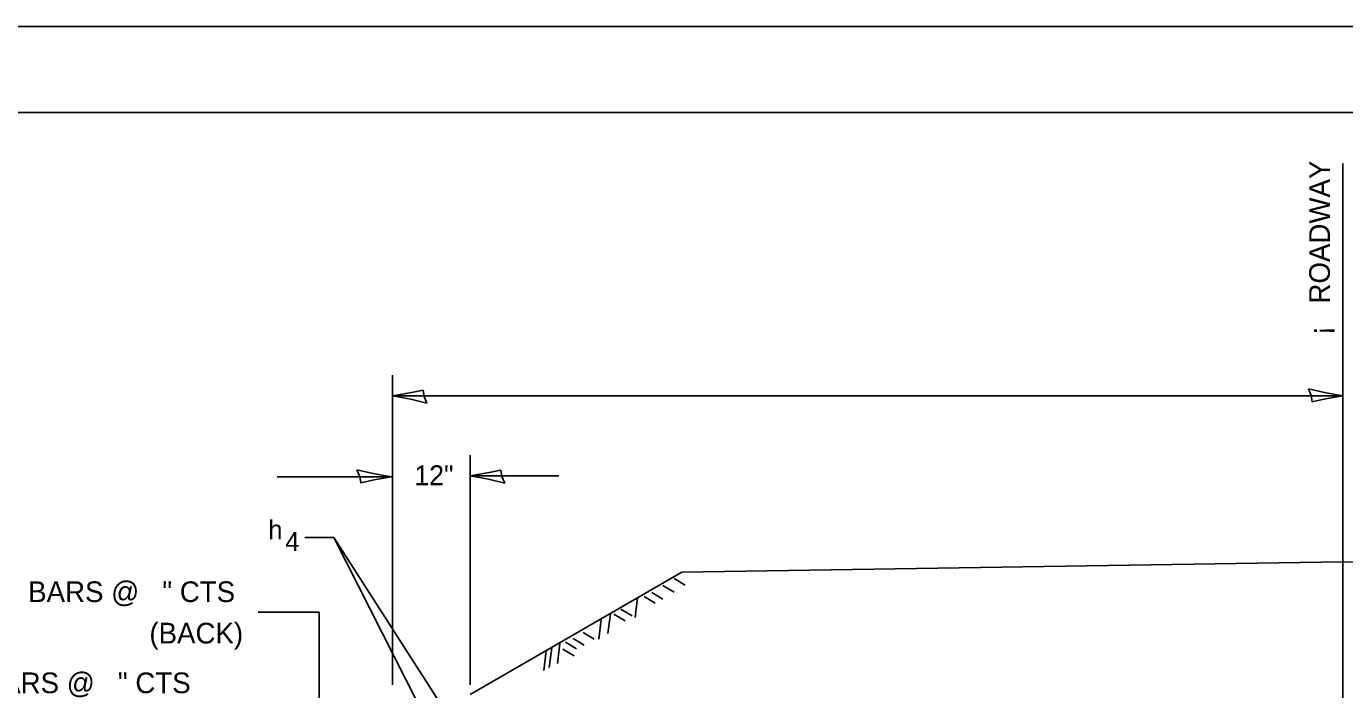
# Model space of a CAD drawing. Extents: x 2133490 to 2172050, y 2138301 to 2145980.
# Drawn here: x 2160348.5 to 2160730.9, y 2145482.2 to 2145674.5 of the extents above; entities that cross this region are included whole.
import ezdxf

# ---------------------------------------------------------------- set-up
doc = ezdxf.new("R2010")
doc.units = 0
for name, color, linetype in [('Level 40', 7, 'Continuous'), ('Level 63', 7, 'Continuous'), ('ROW_PR_Notes', 7, 'Continuous'), ('Sheets_50 Reference Boundary', 7, 'Continuous'), ('Sheets_General Details', 7, 'Continuous'), ('Sheets_Printer Plotting Border', 7, 'Continuous')]:
    doc.layers.add(name, color=color, linetype=linetype)

msp = doc.modelspace()

# ---------------------------------------------------------------- linework, layer by layer
at = {"layer": 'Level 40'}
msp.add_line((2160730.39, 2145234.05), (2160730.39, 2145634.68), dxfattribs=at)
at = {"layer": 'Level 63'}
for p, q in [((2160477.28, 2145483.55), (2160477.28, 2145550.13)), ((2160454.4, 2145543.82), (2160421.25, 2145543.82)), ((2160502.95, 2145544.13), (2160477.28, 2145544.13)), ((2160429.25, 2145526.27), (2160437.71, 2145526.27)), ((2160437.71, 2145526.27), (2160469.26, 2145477.23)), ((2160437.71, 2145526.27), (2160462.15, 2145478.01))]:
    msp.add_line(p, q, dxfattribs=at)
for points in [[(2160464.7, 2145565.22), (2160463.89, 2145567.14), (2160463.58, 2145568.98), (2160459.71, 2145568.18), (2160454.71, 2145567.31), (2160460.04, 2145566.34)], [(2160720.4, 2145569.4), (2160721.21, 2145567.48), (2160721.52, 2145565.64), (2160725.39, 2145566.45), (2160730.39, 2145567.31), (2160725.06, 2145568.28)], [(2160444.4, 2145545.92), (2160445.22, 2145543.99), (2160445.53, 2145542.15), (2160449.4, 2145542.96), (2160454.4, 2145543.82), (2160449.07, 2145544.79)], [(2160487.28, 2145542.03), (2160486.47, 2145543.96), (2160486.15, 2145545.8), (2160482.28, 2145544.99), (2160477.28, 2145544.13), (2160482.62, 2145543.16)]]:
    msp.add_lwpolyline(points, close=True, dxfattribs=at)
at = {"layer": 'ROW_PR_Notes'}
for p, q in [((2160454.71, 2145483.55), (2160454.71, 2145573.31)), ((2160454.71, 2145567.31), (2160730.39, 2145567.31)), ((2160538.64, 2145516.22), (2160730.42, 2145519.19)), ((2160939.74, 2145515.95), (2160730.37, 2145519.19)), ((2160477.28, 2145480.79), (2160538.64, 2145516.22)), ((2160536.39, 2145514.4), (2160539.61, 2145512.49)), ((2160533.17, 2145512.35), (2160536.39, 2145510.44)), ((2160525.84, 2145508.83), (2160525.11, 2145503.12)), ((2160527.75, 2145509.13), (2160530.97, 2145507.22)), ((2160529.95, 2145510.3), (2160533.17, 2145508.39)), ((2160433.41, 2145504.65), (2160415.77, 2145504.65)), ((2160433.41, 2145452.36), (2160433.41, 2145504.65)), ((2160517.93, 2145504.14), (2160517.2, 2145498.43)), ((2160518.96, 2145504), (2160522.18, 2145502.09)), ((2160521.01, 2145505.46), (2160524.23, 2145503.56)), ((2160515.3, 2145502.53), (2160514.56, 2145496.82)), ((2160503.28, 2145495.5), (2160502.55, 2145489.79)), ((2160504.9, 2145495.94), (2160508.12, 2145494.04)), ((2160507.09, 2145496.97), (2160510.32, 2145495.06)), ((2160510.02, 2145498.72), (2160513.25, 2145496.82)), ((2160499.33, 2145493.45), (2160498.6, 2145487.74)), ((2160500.94, 2145494.33), (2160500.21, 2145488.62)), ((2160504.16, 2145493.89), (2160507.39, 2145491.99))]:
    msp.add_line(p, q, dxfattribs=at)
at = {"layer": 'Sheets_50 Reference Boundary'}
msp.add_lwpolyline([(2160250.12, 2145649.45), (2161825.12, 2145649.45), (2161825.12, 2144649.46), (2160250.12, 2144649.46)], close=True, dxfattribs=at)
at = {"layer": 'Sheets_General Details'}
msp.add_line((2161850.12, 2145674.46), (2160150.12, 2145674.46), dxfattribs=at)
msp.add_lwpolyline([(2160250.12, 2145649.46), (2161825.12, 2145649.46), (2161825.12, 2144599.46), (2160250.12, 2144599.46)], close=True, dxfattribs=at)
at = {"layer": 'Sheets_Printer Plotting Border'}
msp.add_lwpolyline([(2160150.12, 2144574.46), (2161850.12, 2144574.46), (2161850.12, 2145674.46), (2160150.12, 2145674.46)], close=True, dxfattribs=at)

# ---------------------------------------------------------------- texts
at = {"layer": 'Level 63'}
for s, p in [(' ROADWAY', (2160726.65, 2145591.87)), ('¡', (2160726.65, 2145584.92))]:
    msp.add_text(s, height=6, rotation=90, dxfattribs=at).set_placement(p)
for s, height, p in [('12"', 5.8, (2160461.05, 2145541.41)), ('     h   BARS @   " CTS', 6, (2160326.74, 2145507.55)), ('(BACK)', 6, (2160384.2, 2145495.55)), ('     h   BARS @   " CTS', 6, (2160313.85, 2145481.14))]:
    msp.add_text(s, height=height, dxfattribs=at).set_placement(p)
at = {"layer": 'ROW_PR_Notes'}
for s, p in [('h ', (2160418.7, 2145525.76)), ('4', (2160423.62, 2145522.33))]:
    msp.add_text(s, height=5.52, dxfattribs=at).set_placement(p)

doc.saveas('drawing.dxf')
